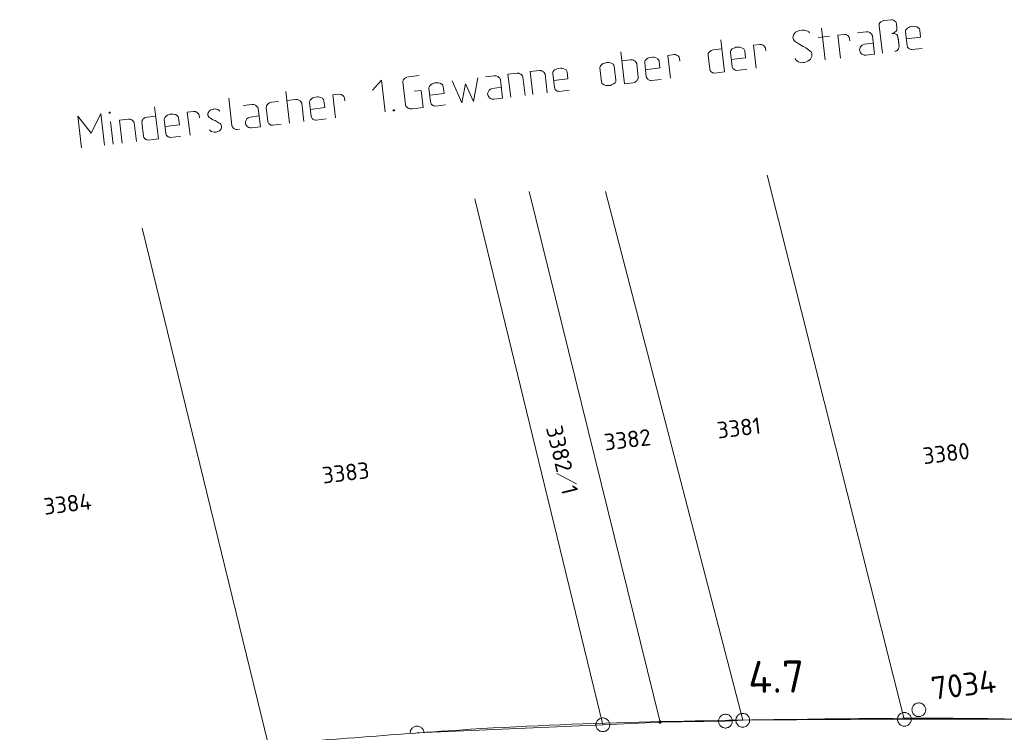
# Model space of a CAD drawing. Header units: metres. Extents: x 3425540 to 3446143, y 5432760 to 5444637.
# Tile 262 of 656: x 3439698 to 3439805, y 5439531 to 5439609. Entities that reach past the tile are written whole.
import ezdxf
from ezdxf.enums import TextEntityAlignment as Align

# ---------------------------------------------------------------- set-up
doc = ezdxf.new("R2010")
doc.units = ezdxf.units.M
for name, color, linetype, lineweight in [('B_Bestand', 9, 'Continuous', 18), ('B_Flurgrenzen', 9, 'Continuous', 18), ('B_Kilometrierung', 9, 'Continuous', 25)]:
    doc.layers.add(name, color=color, linetype=linetype, lineweight=lineweight)
doc.styles.get("Standard").update_dxf_attribs({"font": 'isocpeur.ttf'})

msp = doc.modelspace()

# ---------------------------------------------------------------- linework, layer by layer
at = {"layer": 'B_Bestand'}
for p, q in [((3439791.79, 5439604.95), (3439791.44, 5439607.93)), ((3439784.79, 5439606.64), (3439786.03, 5439606.79)), ((3439785.55, 5439604.21), (3439785.14, 5439607.68)), ((3439787.6, 5439606.98), (3439786.91, 5439606.89)), ((3439787.21, 5439604.41), (3439786.91, 5439606.89)), ((3439794.47, 5439605.74), (3439794.29, 5439607.27)), ((3439774.58, 5439602.91), (3439774.17, 5439606.39)), ((3439778.43, 5439605.89), (3439777.75, 5439605.81)), ((3439778.04, 5439603.32), (3439777.75, 5439605.81)), ((3439788.2, 5439606.58), (3439788.24, 5439606.27)), ((3439793.59, 5439605.66), (3439793.48, 5439606.65)), ((3439769.09, 5439604.79), (3439768.41, 5439604.7)), ((3439768.7, 5439602.21), (3439768.41, 5439604.7)), ((3439772.97, 5439603.19), (3439772.79, 5439604.72)), ((3439774.29, 5439605.4), (3439773.36, 5439605.29)), ((3439775.4, 5439603.48), (3439775.22, 5439605.01)), ((3439779.04, 5439605.49), (3439779.07, 5439605.19)), ((3439794.99, 5439605.33), (3439796.09, 5439605.46)), ((3439764.33, 5439604.22), (3439763.4, 5439604.11)), ((3439765.19, 5439602.3), (3439765.02, 5439603.8)), ((3439766.07, 5439602.38), (3439765.89, 5439603.91)), ((3439769.69, 5439604.38), (3439769.73, 5439604.08)), ((3439741.35, 5439602.5), (3439740.18, 5439602.36)), ((3439752.02, 5439602.76), (3439751, 5439602.64)), ((3439751.3, 5439600.15), (3439751, 5439602.64)), ((3439754.44, 5439603.05), (3439753.43, 5439602.93)), ((3439753.72, 5439600.44), (3439753.43, 5439602.93)), ((3439755.28, 5439600.63), (3439755.04, 5439602.65)), ((3439756.06, 5439601.19), (3439755.88, 5439602.72)), ((3439761.2, 5439601.83), (3439761.02, 5439603.33)), ((3439762.58, 5439603.52), (3439762.76, 5439602.01)), ((3439773.49, 5439602.78), (3439774.58, 5439602.91)), ((3439775.92, 5439603.07), (3439777.02, 5439603.2)), ((3439739.84, 5439599.35), (3439739.55, 5439601.82)), ((3439752.86, 5439600.34), (3439752.62, 5439602.36)), ((3439766.59, 5439601.97), (3439767.69, 5439602.09)), ((3439727.22, 5439597.31), (3439726.81, 5439600.78)), ((3439732.6, 5439600.47), (3439731.92, 5439600.39)), ((3439732.22, 5439597.9), (3439731.92, 5439600.39)), ((3439741.54, 5439600.89), (3439740.78, 5439600.8)), ((3439741.76, 5439599.03), (3439741.54, 5439600.89)), ((3439742.58, 5439599.6), (3439742.4, 5439601.13)), ((3439756.58, 5439600.78), (3439757.67, 5439600.91)), ((3439720.6, 5439600.04), (3439720.95, 5439597.06)), ((3439727.86, 5439599.91), (3439726.93, 5439599.79)), ((3439728.78, 5439597.49), (3439728.55, 5439599.49)), ((3439729.59, 5439598.06), (3439729.41, 5439599.59)), ((3439733.21, 5439600.07), (3439733.24, 5439599.77)), ((3439743.1, 5439599.19), (3439744.2, 5439599.31)), ((3439707.07, 5439594.92), (3439706.66, 5439598.39)), ((3439712.94, 5439595.61), (3439712.53, 5439599.09)), ((3439716.78, 5439598.59), (3439716.09, 5439598.51)), ((3439716.39, 5439596.02), (3439716.09, 5439598.51)), ((3439724.87, 5439597.53), (3439724.69, 5439599.03)), ((3439741.76, 5439599.03), (3439740.59, 5439598.89)), ((3439704.58, 5439594.63), (3439704.17, 5439598.1)), ((3439708.03, 5439595.03), (3439707.73, 5439597.52)), ((3439709.7, 5439597.76), (3439708.69, 5439597.64)), ((3439708.99, 5439595.15), (3439708.69, 5439597.64)), ((3439710.55, 5439595.33), (3439710.31, 5439597.36)), ((3439711.33, 5439595.9), (3439711.14, 5439597.43)), ((3439712.65, 5439598.1), (3439711.72, 5439597.99)), ((3439713.76, 5439596.18), (3439713.58, 5439597.72)), ((3439717.38, 5439598.19), (3439717.41, 5439597.89)), ((3439725.39, 5439597.09), (3439726.32, 5439597.2)), ((3439730.11, 5439597.65), (3439731.2, 5439597.78)), ((3439721.78, 5439596.66), (3439721.48, 5439596.63)), ((3439711.85, 5439595.49), (3439712.94, 5439595.61)), ((3439714.28, 5439595.77), (3439715.38, 5439595.9))]:
    msp.add_line(p, q, dxfattribs=at)
for points in [[(3439791.44, 5439607.93), (3439791.44, 5439608.12), (3439791.49, 5439608.24), (3439791.59, 5439608.34), (3439791.69, 5439608.4), (3439791.94, 5439608.49), (3439792.75, 5439608.58), (3439792.9, 5439608.56), (3439793.04, 5439608.51), (3439793.13, 5439608.43), (3439793.22, 5439608.35), (3439793.26, 5439608.28), (3439793.3, 5439608.15), (3439793.36, 5439607.66), (3439793.35, 5439607.46), (3439793.28, 5439607.34), (3439793.18, 5439607.25), (3439793.06, 5439607.15), (3439792.92, 5439607.11), (3439792.79, 5439607.09), (3439792.95, 5439607.08), (3439793.07, 5439607.07), (3439793.24, 5439607.01), (3439793.33, 5439606.96), (3439793.42, 5439606.86), (3439793.47, 5439606.73), (3439793.59, 5439605.66), (3439793.58, 5439605.52), (3439793.54, 5439605.4), (3439793.47, 5439605.31), (3439793.39, 5439605.25), (3439793.29, 5439605.18), (3439793.24, 5439605.15), (3439793.13, 5439605.11)], [(3439795.85, 5439607.45), (3439795.81, 5439607.59), (3439795.74, 5439607.66), (3439795.68, 5439607.71), (3439795.51, 5439607.8), (3439795.28, 5439607.86), (3439795.14, 5439607.87), (3439794.89, 5439607.84), (3439794.76, 5439607.8), (3439794.65, 5439607.75), (3439794.5, 5439607.65), (3439794.35, 5439607.5), (3439794.3, 5439607.41), (3439794.29, 5439607.27)], [(3439782.29, 5439604.38), (3439782.33, 5439604.27), (3439782.4, 5439604.17), (3439782.46, 5439604.12), (3439782.64, 5439604), (3439782.81, 5439603.94), (3439782.98, 5439603.9), (3439783.15, 5439603.92), (3439783.31, 5439603.94), (3439783.47, 5439603.99), (3439783.66, 5439604.07), (3439783.81, 5439604.17), (3439783.93, 5439604.29), (3439784.03, 5439604.42), (3439784.09, 5439604.59), (3439784.1, 5439604.76), (3439784.09, 5439604.9), (3439784.05, 5439605), (3439784.01, 5439605.08), (3439783.88, 5439605.2), (3439783.73, 5439605.32), (3439783.43, 5439605.51), (3439783.16, 5439605.67), (3439782.8, 5439605.88), (3439782.45, 5439606.09), (3439782.3, 5439606.18), (3439782.17, 5439606.31), (3439782.1, 5439606.44), (3439782.06, 5439606.54), (3439782.04, 5439606.68), (3439782.06, 5439606.79), (3439782.1, 5439606.93), (3439782.19, 5439607.08), (3439782.31, 5439607.21), (3439782.47, 5439607.31), (3439782.57, 5439607.35), (3439782.71, 5439607.4), (3439783.01, 5439607.43), (3439783.12, 5439607.44), (3439783.31, 5439607.44), (3439783.54, 5439607.38), (3439783.63, 5439607.34), (3439783.78, 5439607.25), (3439783.84, 5439607.17)], [(3439787.6, 5439606.98), (3439787.77, 5439606.97), (3439787.82, 5439606.95), (3439787.88, 5439606.93), (3439787.97, 5439606.88), (3439788.03, 5439606.83), (3439788.13, 5439606.73), (3439788.16, 5439606.68), (3439788.2, 5439606.58)], [(3439789.06, 5439607.15), (3439789.99, 5439607.26), (3439790.21, 5439607.26), (3439790.39, 5439607.2), (3439790.51, 5439607.1), (3439790.61, 5439607), (3439790.64, 5439606.95), (3439790.68, 5439606.84), (3439790.92, 5439604.84), (3439789.96, 5439604.73), (3439789.79, 5439604.74), (3439789.65, 5439604.78), (3439789.56, 5439604.82), (3439789.53, 5439604.85), (3439789.4, 5439604.97), (3439789.34, 5439605.07), (3439789.3, 5439605.18), (3439789.28, 5439605.29), (3439789.3, 5439605.4), (3439789.36, 5439605.58), (3439789.45, 5439605.72), (3439789.58, 5439605.82), (3439789.66, 5439605.86), (3439789.82, 5439605.91), (3439790.78, 5439606.02)], [(3439794.38, 5439606.5), (3439795.94, 5439606.69), (3439795.85, 5439607.45)], [(3439778.43, 5439605.89), (3439778.6, 5439605.88), (3439778.72, 5439605.84), (3439778.8, 5439605.8), (3439778.87, 5439605.75), (3439778.96, 5439605.65), (3439778.99, 5439605.6), (3439779.04, 5439605.49)], [(3439794.99, 5439605.33), (3439794.88, 5439605.34), (3439794.8, 5439605.36), (3439794.71, 5439605.4), (3439794.65, 5439605.45), (3439794.62, 5439605.48), (3439794.55, 5439605.55), (3439794.52, 5439605.6), (3439794.47, 5439605.74), (3439794.47, 5439605.76)], [(3439763.28, 5439605.1), (3439763.69, 5439601.62), (3439764.62, 5439601.73)], [(3439769.09, 5439604.79), (3439769.26, 5439604.78), (3439769.37, 5439604.74), (3439769.46, 5439604.69), (3439769.52, 5439604.64), (3439769.62, 5439604.54), (3439769.65, 5439604.49), (3439769.69, 5439604.38)], [(3439773.36, 5439605.29), (3439773.14, 5439605.24), (3439773.04, 5439605.17), (3439772.99, 5439605.14), (3439772.89, 5439605.01), (3439772.82, 5439604.89), (3439772.8, 5439604.84), (3439772.79, 5439604.72)], [(3439776.78, 5439605.2), (3439776.74, 5439605.33), (3439776.67, 5439605.41), (3439776.61, 5439605.45), (3439776.44, 5439605.54), (3439776.21, 5439605.6), (3439776.07, 5439605.61), (3439775.82, 5439605.58), (3439775.69, 5439605.54), (3439775.58, 5439605.5), (3439775.43, 5439605.4), (3439775.28, 5439605.24), (3439775.23, 5439605.15), (3439775.22, 5439605.01)], [(3439775.31, 5439604.25), (3439776.87, 5439604.43), (3439776.78, 5439605.2)], [(3439762.58, 5439603.52), (3439762.54, 5439603.65), (3439762.47, 5439603.72), (3439762.41, 5439603.77), (3439762.24, 5439603.86), (3439762.01, 5439603.92), (3439761.87, 5439603.93), (3439761.7, 5439603.91), (3439761.54, 5439603.86), (3439761.38, 5439603.82), (3439761.23, 5439603.72), (3439761.08, 5439603.56), (3439761.03, 5439603.47), (3439761.02, 5439603.33)], [(3439764.33, 5439604.22), (3439764.55, 5439604.22), (3439764.67, 5439604.18), (3439764.72, 5439604.16), (3439764.79, 5439604.11), (3439764.85, 5439604.06), (3439764.94, 5439603.96), (3439764.98, 5439603.91), (3439765.02, 5439603.8)], [(3439767.45, 5439604.09), (3439767.41, 5439604.23), (3439767.34, 5439604.3), (3439767.28, 5439604.35), (3439767.11, 5439604.44), (3439766.88, 5439604.5), (3439766.74, 5439604.51), (3439766.49, 5439604.48), (3439766.36, 5439604.43), (3439766.25, 5439604.39), (3439766.1, 5439604.29), (3439765.95, 5439604.14), (3439765.9, 5439604.05), (3439765.89, 5439603.91)], [(3439765.98, 5439603.14), (3439767.54, 5439603.33), (3439767.45, 5439604.09)], [(3439752.02, 5439602.76), (3439752.18, 5439602.76), (3439752.24, 5439602.74), (3439752.3, 5439602.71), (3439752.39, 5439602.67), (3439752.45, 5439602.62), (3439752.54, 5439602.52), (3439752.58, 5439602.47), (3439752.62, 5439602.36)], [(3439754.44, 5439603.05), (3439754.61, 5439603.04), (3439754.72, 5439603), (3439754.81, 5439602.96), (3439754.87, 5439602.91), (3439754.97, 5439602.81), (3439755, 5439602.76), (3439755.04, 5439602.65)], [(3439757.44, 5439602.91), (3439757.39, 5439603.04), (3439757.33, 5439603.12), (3439757.27, 5439603.16), (3439757.09, 5439603.25), (3439756.86, 5439603.31), (3439756.72, 5439603.32), (3439756.48, 5439603.29), (3439756.34, 5439603.25), (3439756.24, 5439603.21), (3439756.08, 5439603.11), (3439755.93, 5439602.95), (3439755.89, 5439602.86), (3439755.88, 5439602.72)], [(3439755.97, 5439601.96), (3439757.53, 5439602.14), (3439757.44, 5439602.91)], [(3439773.49, 5439602.78), (3439773.38, 5439602.8), (3439773.29, 5439602.81), (3439773.2, 5439602.86), (3439773.14, 5439602.91), (3439773.11, 5439602.93), (3439773.05, 5439603.01), (3439773.01, 5439603.06), (3439772.97, 5439603.19), (3439772.96, 5439603.22)], [(3439775.92, 5439603.07), (3439775.81, 5439603.08), (3439775.73, 5439603.1), (3439775.64, 5439603.15), (3439775.58, 5439603.19), (3439775.54, 5439603.22), (3439775.48, 5439603.29), (3439775.45, 5439603.35), (3439775.4, 5439603.48), (3439775.4, 5439603.51)], [(3439736.24, 5439600.9), (3439737.22, 5439602.01), (3439737.63, 5439598.54)], [(3439740.18, 5439602.36), (3439740.01, 5439602.34), (3439739.91, 5439602.3), (3439739.83, 5439602.27), (3439739.73, 5439602.17), (3439739.7, 5439602.14), (3439739.63, 5439602.05), (3439739.59, 5439601.96), (3439739.56, 5439601.9), (3439739.55, 5439601.82)], [(3439743.96, 5439601.31), (3439743.92, 5439601.45), (3439743.85, 5439601.52), (3439743.79, 5439601.57), (3439743.62, 5439601.66), (3439743.39, 5439601.72), (3439743.25, 5439601.73), (3439743, 5439601.7), (3439742.87, 5439601.65), (3439742.76, 5439601.61), (3439742.61, 5439601.51), (3439742.46, 5439601.36), (3439742.41, 5439601.27), (3439742.4, 5439601.13)], [(3439744.92, 5439601.92), (3439745.98, 5439599.53), (3439746.37, 5439601.6), (3439747.24, 5439599.67), (3439747.71, 5439602.25)], [(3439748.57, 5439602.36), (3439749.5, 5439602.47), (3439749.72, 5439602.47), (3439749.9, 5439602.4), (3439750.02, 5439602.31), (3439750.11, 5439602.21), (3439750.15, 5439602.15), (3439750.19, 5439602.05), (3439750.42, 5439600.05), (3439749.47, 5439599.94), (3439749.3, 5439599.95), (3439749.16, 5439599.98), (3439749.07, 5439600.03), (3439749.04, 5439600.05), (3439748.91, 5439600.18), (3439748.84, 5439600.28), (3439748.8, 5439600.39), (3439748.79, 5439600.5), (3439748.8, 5439600.61), (3439748.87, 5439600.78), (3439748.96, 5439600.93), (3439749.09, 5439601.03), (3439749.17, 5439601.07), (3439749.33, 5439601.11), (3439750.28, 5439601.23)], [(3439762.76, 5439602.01), (3439762.75, 5439601.87), (3439762.7, 5439601.78), (3439762.66, 5439601.72), (3439762.5, 5439601.59), (3439762.29, 5439601.48), (3439762.16, 5439601.44), (3439762, 5439601.42), (3439761.83, 5439601.43), (3439761.66, 5439601.44), (3439761.49, 5439601.5), (3439761.31, 5439601.62), (3439761.24, 5439601.69), (3439761.2, 5439601.83)], [(3439764.62, 5439601.73), (3439764.84, 5439601.79), (3439764.94, 5439601.85), (3439764.99, 5439601.89), (3439765.04, 5439601.95), (3439765.09, 5439602.01), (3439765.16, 5439602.13), (3439765.18, 5439602.19), (3439765.19, 5439602.3)], [(3439766.59, 5439601.97), (3439766.48, 5439601.98), (3439766.4, 5439602), (3439766.31, 5439602.04), (3439766.25, 5439602.09), (3439766.22, 5439602.11), (3439766.15, 5439602.19), (3439766.12, 5439602.24), (3439766.07, 5439602.38), (3439766.07, 5439602.4)], [(3439732.6, 5439600.47), (3439732.77, 5439600.46), (3439732.83, 5439600.44), (3439732.89, 5439600.42), (3439732.98, 5439600.37), (3439733.04, 5439600.32), (3439733.13, 5439600.22), (3439733.17, 5439600.17), (3439733.21, 5439600.07)], [(3439742.49, 5439600.36), (3439744.05, 5439600.55), (3439743.96, 5439601.31)], [(3439756.58, 5439600.78), (3439756.47, 5439600.79), (3439756.38, 5439600.81), (3439756.29, 5439600.86), (3439756.23, 5439600.91), (3439756.2, 5439600.93), (3439756.14, 5439601), (3439756.1, 5439601.06), (3439756.06, 5439601.19), (3439756.06, 5439601.22)], [(3439722.19, 5439599.23), (3439723.12, 5439599.34), (3439723.35, 5439599.34), (3439723.52, 5439599.28), (3439723.64, 5439599.18), (3439723.74, 5439599.08), (3439723.77, 5439599.03), (3439723.81, 5439598.93), (3439724.05, 5439596.93), (3439723.09, 5439596.82), (3439722.92, 5439596.82), (3439722.78, 5439596.86), (3439722.69, 5439596.91), (3439722.66, 5439596.93), (3439722.54, 5439597.06), (3439722.47, 5439597.16), (3439722.43, 5439597.26), (3439722.41, 5439597.37), (3439722.43, 5439597.49), (3439722.49, 5439597.66), (3439722.58, 5439597.81), (3439722.71, 5439597.91), (3439722.79, 5439597.95), (3439722.95, 5439597.99), (3439723.91, 5439598.11)], [(3439726.02, 5439599.69), (3439725.26, 5439599.6), (3439725.04, 5439599.54), (3439724.94, 5439599.48), (3439724.89, 5439599.44), (3439724.84, 5439599.38), (3439724.79, 5439599.32), (3439724.72, 5439599.2), (3439724.7, 5439599.14), (3439724.69, 5439599.03)], [(3439727.86, 5439599.91), (3439728.08, 5439599.9), (3439728.25, 5439599.84), (3439728.31, 5439599.79), (3439728.38, 5439599.74), (3439728.47, 5439599.64), (3439728.5, 5439599.59), (3439728.55, 5439599.49)], [(3439730.97, 5439599.77), (3439730.92, 5439599.91), (3439730.86, 5439599.98), (3439730.8, 5439600.03), (3439730.62, 5439600.12), (3439730.39, 5439600.18), (3439730.25, 5439600.19), (3439730.01, 5439600.16), (3439729.87, 5439600.12), (3439729.77, 5439600.08), (3439729.61, 5439599.97), (3439729.46, 5439599.82), (3439729.42, 5439599.73), (3439729.41, 5439599.59)], [(3439729.5, 5439598.82), (3439731.06, 5439599.01), (3439730.97, 5439599.77)], [(3439739.84, 5439599.35), (3439739.85, 5439599.27), (3439739.89, 5439599.19), (3439739.92, 5439599.14), (3439739.98, 5439599.07), (3439740.05, 5439599.02), (3439740.13, 5439598.97), (3439740.22, 5439598.93), (3439740.28, 5439598.91), (3439740.37, 5439598.89), (3439740.45, 5439598.87), (3439740.59, 5439598.89)], [(3439743.1, 5439599.19), (3439742.99, 5439599.2), (3439742.91, 5439599.22), (3439742.82, 5439599.26), (3439742.76, 5439599.31), (3439742.73, 5439599.33), (3439742.66, 5439599.41), (3439742.63, 5439599.46), (3439742.58, 5439599.6), (3439742.58, 5439599.62)], [(3439704.17, 5439598.1), (3439705.64, 5439596.25), (3439706.66, 5439598.39)], [(3439707.59, 5439598.51), (3439707.57, 5439598.47), (3439707.57, 5439598.42), (3439707.6, 5439598.4), (3439707.66, 5439598.4), (3439707.68, 5439598.43), (3439707.68, 5439598.49), (3439707.64, 5439598.51), (3439707.59, 5439598.51)], [(3439715.14, 5439597.9), (3439715.1, 5439598.03), (3439715.03, 5439598.11), (3439714.97, 5439598.16), (3439714.79, 5439598.25), (3439714.56, 5439598.3), (3439714.42, 5439598.32), (3439714.18, 5439598.29), (3439714.04, 5439598.24), (3439713.94, 5439598.2), (3439713.78, 5439598.1), (3439713.64, 5439597.94), (3439713.59, 5439597.86), (3439713.58, 5439597.72)], [(3439716.78, 5439598.59), (3439716.94, 5439598.59), (3439717, 5439598.56), (3439717.06, 5439598.54), (3439717.15, 5439598.5), (3439717.21, 5439598.45), (3439717.3, 5439598.35), (3439717.34, 5439598.3), (3439717.38, 5439598.19)], [(3439718.52, 5439596.61), (3439718.62, 5439596.48), (3439718.68, 5439596.43), (3439718.86, 5439596.37), (3439719, 5439596.33), (3439719.11, 5439596.35), (3439719.25, 5439596.36), (3439719.38, 5439596.4), (3439719.51, 5439596.45), (3439719.62, 5439596.52), (3439719.69, 5439596.61), (3439719.76, 5439596.7), (3439719.8, 5439596.82), (3439719.82, 5439596.93), (3439719.8, 5439597.04), (3439719.76, 5439597.14), (3439719.73, 5439597.2), (3439719.67, 5439597.27), (3439719.57, 5439597.34), (3439719.34, 5439597.48), (3439719.13, 5439597.6), (3439718.87, 5439597.7), (3439718.6, 5439597.87), (3439718.48, 5439597.93), (3439718.41, 5439598.04), (3439718.38, 5439598.09), (3439718.34, 5439598.17), (3439718.33, 5439598.28), (3439718.34, 5439598.39), (3439718.39, 5439598.48), (3439718.45, 5439598.6), (3439718.55, 5439598.69), (3439718.66, 5439598.76), (3439718.79, 5439598.8), (3439718.92, 5439598.85), (3439719.03, 5439598.86), (3439719.14, 5439598.87), (3439719.28, 5439598.86), (3439719.4, 5439598.82), (3439719.52, 5439598.72), (3439719.55, 5439598.7), (3439719.62, 5439598.62)], [(3439738.53, 5439598.78), (3439738.48, 5439598.75), (3439738.49, 5439598.67), (3439738.55, 5439598.65), (3439738.6, 5439598.65), (3439738.66, 5439598.69), (3439738.65, 5439598.77), (3439738.59, 5439598.79), (3439738.53, 5439598.78)], [(3439709.7, 5439597.76), (3439709.87, 5439597.75), (3439709.99, 5439597.71), (3439710.08, 5439597.66), (3439710.14, 5439597.61), (3439710.23, 5439597.51), (3439710.27, 5439597.46), (3439710.31, 5439597.36)], [(3439711.72, 5439597.99), (3439711.5, 5439597.94), (3439711.4, 5439597.87), (3439711.35, 5439597.84), (3439711.3, 5439597.78), (3439711.25, 5439597.72), (3439711.18, 5439597.6), (3439711.16, 5439597.54), (3439711.14, 5439597.43)], [(3439713.67, 5439596.95), (3439715.23, 5439597.13), (3439715.14, 5439597.9)], [(3439725.39, 5439597.09), (3439725.28, 5439597.1), (3439725.19, 5439597.12), (3439725.1, 5439597.17), (3439725.04, 5439597.21), (3439725.01, 5439597.24), (3439724.95, 5439597.31), (3439724.91, 5439597.36), (3439724.87, 5439597.5), (3439724.87, 5439597.53)], [(3439730.11, 5439597.65), (3439730, 5439597.66), (3439729.91, 5439597.68), (3439729.82, 5439597.72), (3439729.76, 5439597.77), (3439729.73, 5439597.8), (3439729.67, 5439597.87), (3439729.63, 5439597.92), (3439729.59, 5439598.06), (3439729.59, 5439598.08)], [(3439714.28, 5439595.77), (3439714.17, 5439595.79), (3439714.08, 5439595.81), (3439713.99, 5439595.85), (3439713.93, 5439595.9), (3439713.9, 5439595.92), (3439713.84, 5439596), (3439713.8, 5439596.05), (3439713.76, 5439596.18), (3439713.76, 5439596.21)], [(3439720.95, 5439597.06), (3439720.99, 5439596.96), (3439721.03, 5439596.88), (3439721.09, 5439596.8), (3439721.13, 5439596.78), (3439721.16, 5439596.75), (3439721.22, 5439596.71), (3439721.31, 5439596.66), (3439721.39, 5439596.64), (3439721.48, 5439596.63), (3439721.5, 5439596.63)], [(3439711.85, 5439595.49), (3439711.73, 5439595.5), (3439711.65, 5439595.52), (3439711.56, 5439595.56), (3439711.5, 5439595.61), (3439711.47, 5439595.63), (3439711.4, 5439595.71), (3439711.37, 5439595.76), (3439711.33, 5439595.9), (3439711.32, 5439595.92)]]:
    msp.add_lwpolyline(points, dxfattribs=at)
msp.add_open_spline([(3439536.57, 5439509.31), (3439545.82, 5439510.15), (3439555.08, 5439511), (3439564.33, 5439511.85), (3439582.21, 5439513.48), (3439600.02, 5439515.88), (3439617.85, 5439517.95), (3439643.34, 5439520.9), (3439668.78, 5439524.3), (3439694.31, 5439527.05), (3439702.65, 5439527.94), (3439711.02, 5439528.53), (3439719.38, 5439529.23), (3439727.75, 5439529.92), (3439736.12, 5439530.6), (3439744.5, 5439531.19), (3439757.53, 5439532.09), (3439770.58, 5439532.28), (3439783.63, 5439532.45), (3439793.57, 5439532.58), (3439803.53, 5439532.66), (3439813.47, 5439532.22), (3439824.22, 5439531.74), (3439834.94, 5439530.85), (3439845.69, 5439530.38), (3439849.38, 5439530.22), (3439853.07, 5439530.06), (3439856.76, 5439529.9)], degree=3, knots=[0, 0, 0, 0, 0.086733, 0.086733, 0.086733, 0.254296, 0.254296, 0.254296, 0.493819, 0.493819, 0.493819, 0.572128, 0.572128, 0.572128, 0.650495, 0.650495, 0.650495, 0.772288, 0.772288, 0.772288, 0.865116, 0.865116, 0.865116, 0.965505, 0.965505, 0.965505, 1, 1, 1, 1], dxfattribs=at)
at = {"layer": 'B_Flurgrenzen'}
for p, q in [((3439794.16, 5439532.44), (3439779.23, 5439591.65)), ((3439767.56, 5439532.14), (3439753.32, 5439589.87)), ((3439776.56, 5439532.34), (3439761.62, 5439589.87)), ((3439761.33, 5439531.84), (3439747.38, 5439589.08)), ((3439724.88, 5439529.76), (3439711.19, 5439585.91)), ((3439756.34, 5439559.18), (3439758.47, 5439558.06)), ((3439741.1, 5439530.95), (3439761.33, 5439531.84)), ((3439761.33, 5439531.84), (3439767.56, 5439532.14)), ((3439767.56, 5439532.14), (3439774.68, 5439532.24)), ((3439774.68, 5439532.24), (3439776.56, 5439532.34)), ((3439776.56, 5439532.34), (3439794.16, 5439532.44)), ((3439794.16, 5439532.44), (3439808.31, 5439532.44))]:
    msp.add_line(p, q, dxfattribs=at)
for points in [[(3439796.49, 5439533.56), (3439796.47, 5439533.66), (3439796.44, 5439533.74), (3439796.4, 5439533.83), (3439796.35, 5439533.91), (3439796.29, 5439533.98), (3439796.22, 5439534.05), (3439796.15, 5439534.11), (3439796.07, 5439534.15), (3439795.98, 5439534.19), (3439795.89, 5439534.21), (3439795.8, 5439534.22), (3439795.7, 5439534.22), (3439795.61, 5439534.21), (3439795.51, 5439534.19), (3439795.43, 5439534.15), (3439795.34, 5439534.11), (3439795.27, 5439534.06), (3439795.2, 5439533.99), (3439795.14, 5439533.92), (3439795.09, 5439533.84), (3439795.05, 5439533.76), (3439795.02, 5439533.67), (3439795, 5439533.57), (3439794.99, 5439533.48), (3439795, 5439533.39), (3439795.01, 5439533.3), (3439795.04, 5439533.21), (3439795.08, 5439533.12), (3439795.13, 5439533.04), (3439795.19, 5439532.97), (3439795.26, 5439532.9), (3439795.33, 5439532.85), (3439795.42, 5439532.8), (3439795.5, 5439532.76), (3439795.6, 5439532.75), (3439795.69, 5439532.73), (3439795.78, 5439532.73), (3439795.88, 5439532.74), (3439795.97, 5439532.77), (3439796.05, 5439532.8), (3439796.14, 5439532.84), (3439796.21, 5439532.9), (3439796.28, 5439532.96), (3439796.34, 5439533.03), (3439796.39, 5439533.11), (3439796.43, 5439533.2), (3439796.47, 5439533.28), (3439796.48, 5439533.38), (3439796.49, 5439533.47), (3439796.49, 5439533.56)], [(3439775.43, 5439532.24), (3439775.43, 5439532.33), (3439775.41, 5439532.42), (3439775.38, 5439532.52), (3439775.34, 5439532.6), (3439775.29, 5439532.67), (3439775.23, 5439532.75), (3439775.16, 5439532.82), (3439775.09, 5439532.87), (3439775, 5439532.92), (3439774.91, 5439532.95), (3439774.83, 5439532.97), (3439774.73, 5439532.98), (3439774.64, 5439532.98), (3439774.54, 5439532.97), (3439774.45, 5439532.95), (3439774.36, 5439532.92), (3439774.28, 5439532.87), (3439774.21, 5439532.82), (3439774.14, 5439532.75), (3439774.08, 5439532.67), (3439774.03, 5439532.6), (3439773.99, 5439532.52), (3439773.96, 5439532.42), (3439773.94, 5439532.33), (3439773.93, 5439532.24), (3439773.94, 5439532.14), (3439773.96, 5439532.05), (3439773.99, 5439531.96), (3439774.03, 5439531.88), (3439774.08, 5439531.8), (3439774.14, 5439531.72), (3439774.21, 5439531.66), (3439774.28, 5439531.61), (3439774.36, 5439531.56), (3439774.45, 5439531.53), (3439774.54, 5439531.51), (3439774.64, 5439531.49), (3439774.73, 5439531.49), (3439774.83, 5439531.51), (3439774.91, 5439531.53), (3439775, 5439531.56), (3439775.09, 5439531.61), (3439775.16, 5439531.66), (3439775.23, 5439531.72), (3439775.29, 5439531.8), (3439775.34, 5439531.88), (3439775.38, 5439531.96), (3439775.41, 5439532.05), (3439775.43, 5439532.14), (3439775.43, 5439532.24)], [(3439777.31, 5439532.34), (3439777.31, 5439532.43), (3439777.29, 5439532.52), (3439777.26, 5439532.61), (3439777.22, 5439532.7), (3439777.16, 5439532.77), (3439777.11, 5439532.85), (3439777.04, 5439532.92), (3439776.96, 5439532.97), (3439776.88, 5439533.02), (3439776.79, 5439533.05), (3439776.7, 5439533.07), (3439776.61, 5439533.08), (3439776.52, 5439533.08), (3439776.42, 5439533.07), (3439776.33, 5439533.05), (3439776.24, 5439533.02), (3439776.16, 5439532.97), (3439776.08, 5439532.92), (3439776.02, 5439532.85), (3439775.96, 5439532.77), (3439775.91, 5439532.7), (3439775.87, 5439532.61), (3439775.84, 5439532.52), (3439775.82, 5439532.43), (3439775.81, 5439532.34), (3439775.82, 5439532.24), (3439775.84, 5439532.15), (3439775.87, 5439532.06), (3439775.91, 5439531.98), (3439775.96, 5439531.9), (3439776.02, 5439531.82), (3439776.08, 5439531.76), (3439776.16, 5439531.7), (3439776.24, 5439531.66), (3439776.33, 5439531.63), (3439776.42, 5439531.6), (3439776.52, 5439531.59), (3439776.61, 5439531.59), (3439776.7, 5439531.6), (3439776.79, 5439531.63), (3439776.88, 5439531.66), (3439776.96, 5439531.7), (3439777.04, 5439531.76), (3439777.11, 5439531.82), (3439777.16, 5439531.9), (3439777.22, 5439531.98), (3439777.26, 5439532.06), (3439777.29, 5439532.15), (3439777.31, 5439532.24), (3439777.31, 5439532.34)], [(3439794.91, 5439532.44), (3439794.91, 5439532.53), (3439794.89, 5439532.62), (3439794.86, 5439532.71), (3439794.82, 5439532.8), (3439794.77, 5439532.87), (3439794.71, 5439532.95), (3439794.64, 5439533.01), (3439794.57, 5439533.07), (3439794.48, 5439533.11), (3439794.39, 5439533.14), (3439794.31, 5439533.17), (3439794.21, 5439533.18), (3439794.12, 5439533.18), (3439794.02, 5439533.17), (3439793.93, 5439533.14), (3439793.85, 5439533.11), (3439793.76, 5439533.07), (3439793.69, 5439533.01), (3439793.62, 5439532.95), (3439793.56, 5439532.87), (3439793.51, 5439532.8), (3439793.47, 5439532.71), (3439793.44, 5439532.62), (3439793.42, 5439532.53), (3439793.41, 5439532.44), (3439793.42, 5439532.34), (3439793.44, 5439532.25), (3439793.47, 5439532.16), (3439793.51, 5439532.08), (3439793.56, 5439532), (3439793.62, 5439531.92), (3439793.69, 5439531.86), (3439793.76, 5439531.8), (3439793.85, 5439531.76), (3439793.93, 5439531.73), (3439794.02, 5439531.7), (3439794.12, 5439531.69), (3439794.21, 5439531.69), (3439794.31, 5439531.7), (3439794.39, 5439531.73), (3439794.48, 5439531.76), (3439794.57, 5439531.8), (3439794.64, 5439531.86), (3439794.71, 5439531.92), (3439794.77, 5439532), (3439794.82, 5439532.08), (3439794.86, 5439532.16), (3439794.89, 5439532.25), (3439794.91, 5439532.34), (3439794.91, 5439532.44)], [(3439762.08, 5439531.84), (3439762.08, 5439531.94), (3439762.06, 5439532.02), (3439762.03, 5439532.12), (3439761.99, 5439532.2), (3439761.94, 5439532.28), (3439761.88, 5439532.36), (3439761.81, 5439532.42), (3439761.74, 5439532.47), (3439761.65, 5439532.52), (3439761.56, 5439532.55), (3439761.48, 5439532.57), (3439761.38, 5439532.59), (3439761.29, 5439532.59), (3439761.19, 5439532.57), (3439761.1, 5439532.55), (3439761.02, 5439532.52), (3439760.93, 5439532.47), (3439760.86, 5439532.42), (3439760.79, 5439532.36), (3439760.73, 5439532.28), (3439760.68, 5439532.2), (3439760.64, 5439532.12), (3439760.61, 5439532.02), (3439760.59, 5439531.94), (3439760.58, 5439531.84), (3439760.59, 5439531.75), (3439760.61, 5439531.66), (3439760.64, 5439531.56), (3439760.68, 5439531.48), (3439760.73, 5439531.4), (3439760.79, 5439531.33), (3439760.86, 5439531.26), (3439760.93, 5439531.21), (3439761.02, 5439531.16), (3439761.1, 5439531.13), (3439761.19, 5439531.11), (3439761.29, 5439531.1), (3439761.38, 5439531.1), (3439761.48, 5439531.11), (3439761.56, 5439531.13), (3439761.65, 5439531.16), (3439761.74, 5439531.21), (3439761.81, 5439531.26), (3439761.88, 5439531.33), (3439761.94, 5439531.4), (3439761.99, 5439531.48), (3439762.03, 5439531.56), (3439762.06, 5439531.66), (3439762.08, 5439531.75), (3439762.08, 5439531.84)], [(3439767.69, 5439532.14), (3439767.69, 5439532.15), (3439767.68, 5439532.17), (3439767.68, 5439532.18), (3439767.67, 5439532.2), (3439767.66, 5439532.21), (3439767.66, 5439532.22), (3439767.64, 5439532.23), (3439767.63, 5439532.24), (3439767.62, 5439532.25), (3439767.6, 5439532.26), (3439767.59, 5439532.26), (3439767.57, 5439532.26), (3439767.56, 5439532.26), (3439767.54, 5439532.26), (3439767.53, 5439532.26), (3439767.51, 5439532.25), (3439767.5, 5439532.24), (3439767.48, 5439532.23), (3439767.47, 5439532.22), (3439767.46, 5439532.21), (3439767.45, 5439532.2), (3439767.45, 5439532.18), (3439767.44, 5439532.17), (3439767.44, 5439532.15), (3439767.44, 5439532.14), (3439767.44, 5439532.12), (3439767.44, 5439532.11), (3439767.45, 5439532.09), (3439767.45, 5439532.08), (3439767.46, 5439532.06), (3439767.47, 5439532.05), (3439767.48, 5439532.04), (3439767.5, 5439532.03), (3439767.51, 5439532.03), (3439767.53, 5439532.02), (3439767.54, 5439532.02), (3439767.56, 5439532.01), (3439767.57, 5439532.01), (3439767.59, 5439532.02), (3439767.6, 5439532.02), (3439767.62, 5439532.03), (3439767.63, 5439532.03), (3439767.64, 5439532.04), (3439767.66, 5439532.05), (3439767.66, 5439532.06), (3439767.67, 5439532.08), (3439767.68, 5439532.09), (3439767.68, 5439532.11), (3439767.69, 5439532.12), (3439767.69, 5439532.14)], [(3439767.66, 5439532.14), (3439767.66, 5439532.15), (3439767.66, 5439532.17), (3439767.66, 5439532.18), (3439767.65, 5439532.19), (3439767.64, 5439532.2), (3439767.63, 5439532.21), (3439767.62, 5439532.22), (3439767.61, 5439532.23), (3439767.59, 5439532.23), (3439767.58, 5439532.24), (3439767.57, 5439532.24), (3439767.55, 5439532.24), (3439767.54, 5439532.24), (3439767.53, 5439532.23), (3439767.51, 5439532.23), (3439767.5, 5439532.22), (3439767.49, 5439532.21), (3439767.48, 5439532.2), (3439767.47, 5439532.19), (3439767.47, 5439532.17), (3439767.47, 5439532.16), (3439767.46, 5439532.15), (3439767.46, 5439532.13), (3439767.47, 5439532.12), (3439767.47, 5439532.1), (3439767.47, 5439532.09), (3439767.48, 5439532.08), (3439767.49, 5439532.07), (3439767.5, 5439532.06), (3439767.51, 5439532.05), (3439767.53, 5439532.04), (3439767.54, 5439532.04), (3439767.55, 5439532.04), (3439767.57, 5439532.04), (3439767.58, 5439532.04), (3439767.59, 5439532.04), (3439767.61, 5439532.05), (3439767.62, 5439532.05), (3439767.63, 5439532.06), (3439767.64, 5439532.07), (3439767.65, 5439532.09), (3439767.66, 5439532.1), (3439767.66, 5439532.11), (3439767.66, 5439532.12), (3439767.66, 5439532.14)], [(3439767.64, 5439532.14), (3439767.64, 5439532.15), (3439767.64, 5439532.16), (3439767.63, 5439532.17), (3439767.62, 5439532.18), (3439767.62, 5439532.19), (3439767.61, 5439532.2), (3439767.6, 5439532.21), (3439767.58, 5439532.21), (3439767.57, 5439532.21), (3439767.56, 5439532.21), (3439767.55, 5439532.21), (3439767.54, 5439532.21), (3439767.53, 5439532.2), (3439767.52, 5439532.2), (3439767.51, 5439532.19), (3439767.5, 5439532.18), (3439767.49, 5439532.17), (3439767.49, 5439532.16), (3439767.49, 5439532.14), (3439767.49, 5439532.13), (3439767.49, 5439532.12), (3439767.49, 5439532.11), (3439767.5, 5439532.1), (3439767.51, 5439532.09), (3439767.52, 5439532.08), (3439767.53, 5439532.07), (3439767.54, 5439532.07), (3439767.55, 5439532.06), (3439767.56, 5439532.06), (3439767.57, 5439532.06), (3439767.58, 5439532.07), (3439767.6, 5439532.07), (3439767.61, 5439532.08), (3439767.62, 5439532.08), (3439767.62, 5439532.09), (3439767.63, 5439532.1), (3439767.64, 5439532.11), (3439767.64, 5439532.13), (3439767.64, 5439532.14)], [(3439767.61, 5439532.14), (3439767.61, 5439532.15), (3439767.61, 5439532.16), (3439767.61, 5439532.17), (3439767.6, 5439532.17), (3439767.59, 5439532.18), (3439767.58, 5439532.19), (3439767.57, 5439532.19), (3439767.56, 5439532.19), (3439767.55, 5439532.19), (3439767.54, 5439532.19), (3439767.53, 5439532.18), (3439767.53, 5439532.17), (3439767.52, 5439532.17), (3439767.52, 5439532.16), (3439767.51, 5439532.15), (3439767.51, 5439532.14), (3439767.51, 5439532.13), (3439767.52, 5439532.12), (3439767.52, 5439532.11), (3439767.53, 5439532.1), (3439767.53, 5439532.1), (3439767.54, 5439532.09), (3439767.55, 5439532.09), (3439767.56, 5439532.09), (3439767.57, 5439532.09), (3439767.58, 5439532.09), (3439767.59, 5439532.1), (3439767.6, 5439532.1), (3439767.61, 5439532.11), (3439767.61, 5439532.12), (3439767.61, 5439532.13), (3439767.61, 5439532.14)], [(3439767.59, 5439532.14), (3439767.59, 5439532.15), (3439767.59, 5439532.15), (3439767.58, 5439532.16), (3439767.58, 5439532.16), (3439767.57, 5439532.16), (3439767.56, 5439532.17), (3439767.55, 5439532.16), (3439767.55, 5439532.16), (3439767.54, 5439532.16), (3439767.54, 5439532.15), (3439767.54, 5439532.14), (3439767.54, 5439532.13), (3439767.54, 5439532.13), (3439767.54, 5439532.12), (3439767.55, 5439532.12), (3439767.55, 5439532.11), (3439767.56, 5439532.11), (3439767.57, 5439532.11), (3439767.58, 5439532.11), (3439767.58, 5439532.12), (3439767.59, 5439532.12), (3439767.59, 5439532.13), (3439767.59, 5439532.14)], [(3439741.85, 5439530.95), (3439741.85, 5439531.04), (3439741.83, 5439531.13), (3439741.8, 5439531.23), (3439741.76, 5439531.31), (3439741.7, 5439531.39), (3439741.64, 5439531.46), (3439741.58, 5439531.53), (3439741.5, 5439531.58), (3439741.42, 5439531.63), (3439741.33, 5439531.66), (3439741.24, 5439531.68), (3439741.15, 5439531.69), (3439741.05, 5439531.69), (3439740.96, 5439531.68), (3439740.87, 5439531.66), (3439740.78, 5439531.63), (3439740.7, 5439531.58), (3439740.62, 5439531.53), (3439740.56, 5439531.46), (3439740.5, 5439531.39), (3439740.45, 5439531.31), (3439740.4, 5439531.23), (3439740.38, 5439531.13), (3439740.36, 5439531.04), (3439740.35, 5439530.95)]]:
    msp.add_lwpolyline(points, dxfattribs=at)

# ---------------------------------------------------------------- texts
at = {"layer": 'B_Bestand'}
msp.add_text('7034', height=2.5, rotation=6.75, dxfattribs=at).set_placement((3439797.23, 5439534.54))
at = {"layer": 'B_Flurgrenzen'}
for s, p in [('3381', (3439776.15, 5439564.16)), ('3382', (3439764.01, 5439562.88)), ('3380', (3439798.72, 5439561.39)), ('3383', (3439733.33, 5439559.28)), ('3384', (3439703.05, 5439555.89))]:
    msp.add_text(s, height=1.8, rotation=6.75, dxfattribs=at).set_placement(p, align=Align.MIDDLE)
msp.add_text('3382', height=1.8, rotation=283.7595, dxfattribs=at).set_placement((3439757.21, 5439559.4), align=Align.MIDDLE_RIGHT)
msp.add_text('1', height=1.8, rotation=283.7595, dxfattribs=at).set_placement((3439757.6, 5439557.84), align=Align.MIDDLE_LEFT)
at = {"layer": 'B_Kilometrierung'}
msp.add_text('4.7', height=3.499, rotation=0.7066, dxfattribs=at).set_placement((3439780.21, 5439537.08), align=Align.MIDDLE)

doc.saveas('drawing.dxf')
